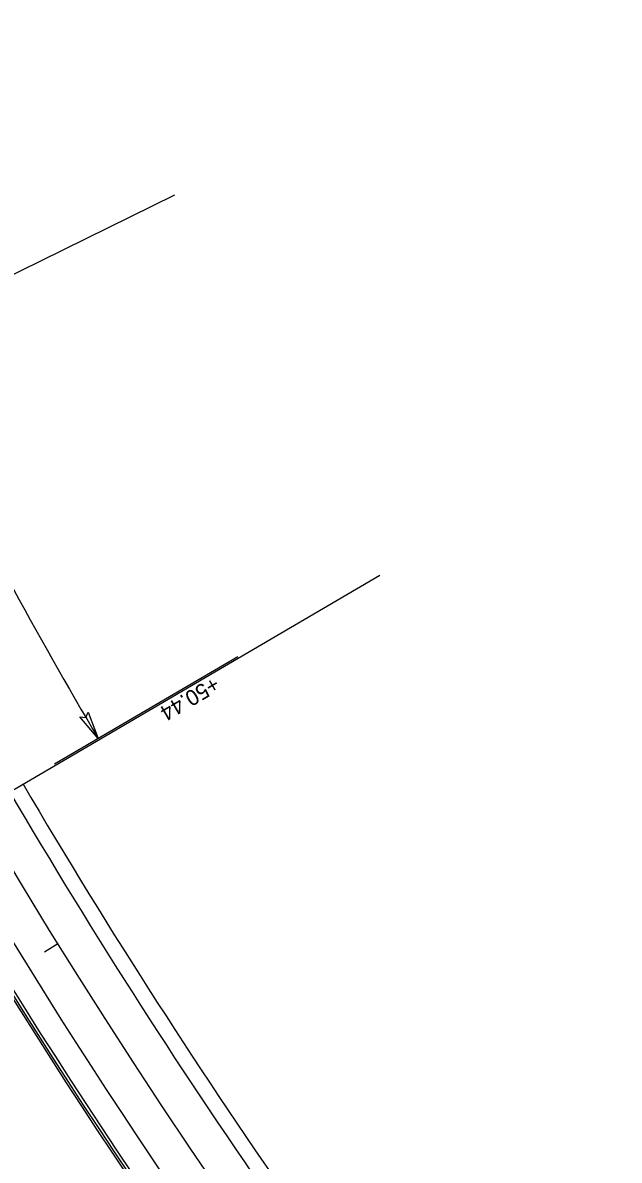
# Model space of a CAD drawing. Extents: x 472216 to 481979, y 489069 to 507339.
# Drawn here: x 478701.2 to 478893, y 494322.2 to 494688.2 of the extents above; entities that cross this region are included whole.
import ezdxf

# ---------------------------------------------------------------- set-up
doc = ezdxf.new("R2010")
doc.units = 0
for name, color, linetype in [('Prop Drainage Structure Outlet Berm Ditch 850 10 CELL', 7, 'Continuous'), ('Prop Drainage Structure Pipe CSP 15in', 7, 'Continuous'), ('Prop Drainage Structure Pipe RCP 24in Class III Label', 7, 'Continuous'), ('Prop Drainage Structure Tops and Inverts LABEL', 7, 'Continuous'), ('Prop Erosion Embankment Toe Protection CELL', 7, 'Continuous'), ('Sheet Block Revision CELL', 7, 'Continuous'), ('Sheet Block Title CELL', 7, 'Continuous'), ('Sheet North Arrow Point CELL', 7, 'Continuous'), ('Sheet PE Seal Cell', 7, 'Continuous'), ('Sheet Plot Border Outside CELL', 7, 'Continuous')]:
    doc.layers.add(name, color=color, linetype=linetype)

msp = doc.modelspace()

# ---------------------------------------------------------------- linework, layer by layer
at = {"layer": 'Prop Drainage Structure Outlet Berm Ditch 850 10 CELL'}
msp.add_lwpolyline([(478722.21, 494466.4), (478725.41, 494457.85), (478719.47, 494464.86), (478721.43, 494464.67)], close=True, dxfattribs=at)
at = {"layer": 'Prop Drainage Structure Pipe RCP 24in Class III Label'}
for radius, start, end in [(2038, 210.38836, 219.46504), (2062, 210.38827, 226.30878)]:
    msp.add_arc((480454.83, 495471.85), radius, start, end, dxfattribs=at)
at = {"layer": 'Prop Drainage Structure Tops and Inverts LABEL'}
msp.add_arc((480454.83, 495471.85), 2070, 210.39099, 226.33588, dxfattribs=at)
at = {"layer": 'Prop Erosion Embankment Toe Protection CELL'}
for radius, start, end in [(2033, 210.39016, 219.70941), (2070, 210.39099, 226.33588)]:
    msp.add_arc((480454.83, 495471.85), radius, start, end, dxfattribs=at)
at = {"layer": 'Sheet Block Revision CELL'}
msp.add_line((478770.38, 494484.21), (478711.34, 494449.6), dxfattribs=at)
msp.add_arc((480494.17, 495494.2), 2050, 203.80698, 210.36697, dxfattribs=at)
at = {"layer": 'Sheet Block Title CELL'}
for p, q in [((478615.51, 494566.63), (478750.1, 494632.87)), ((478686.61, 494434.59), (478815.99, 494510.49))]:
    msp.add_line(p, q, dxfattribs=at)
at = {"layer": 'Sheet North Arrow Point CELL'}
msp.add_arc((480454.83, 495471.85), 2050, 189.81618, 250.32977, dxfattribs=at)
at = {"layer": 'Sheet PE Seal Cell'}
msp.add_line((478712.43, 494391.77), (478708.18, 494389.14), dxfattribs=at)
at = {"layer": 'Sheet Plot Border Outside CELL'}
for radius in [2071.6, 2070.94]:
    msp.add_arc((480454.83, 495471.85), radius, 210.39099, 226.33588, dxfattribs=at)

# ---------------------------------------------------------------- texts
at = {"layer": 'Prop Drainage Structure Pipe CSP 15in'}
msp.add_text('+50.44', height=5, rotation=210.3841, dxfattribs=at).set_placement((478762.6, 494478.05))

doc.saveas('drawing.dxf')
